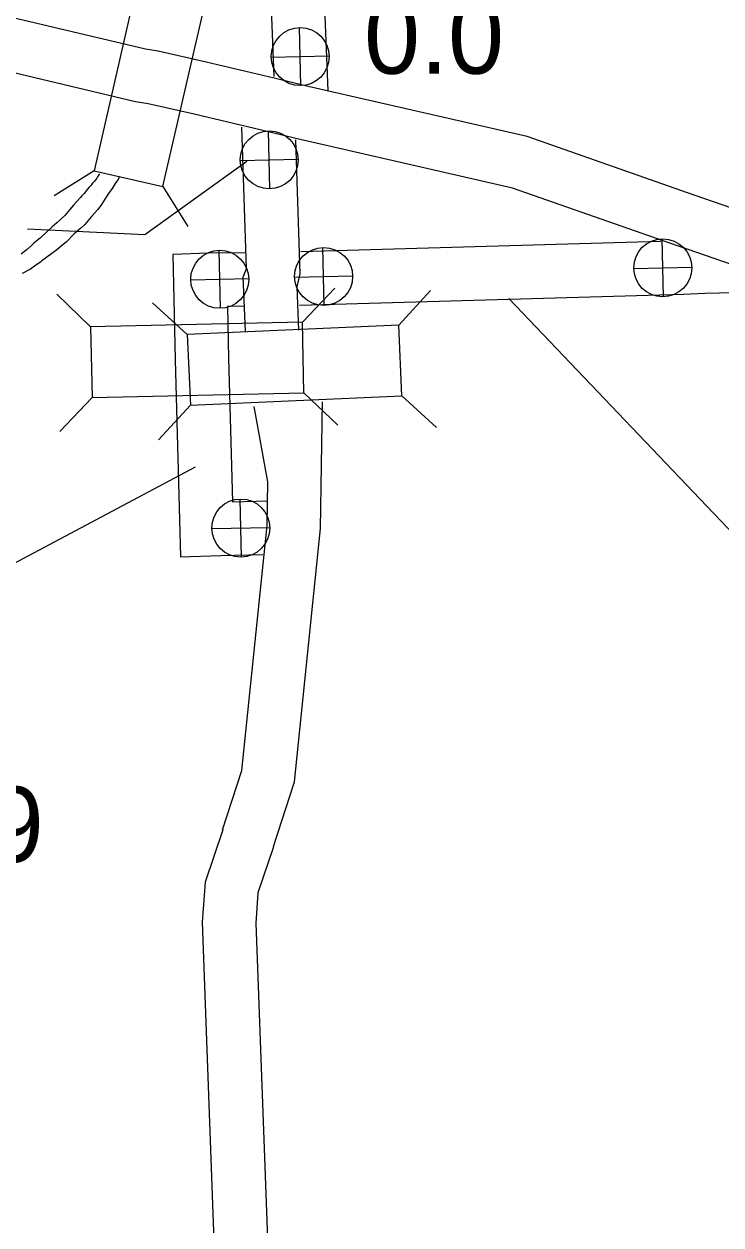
# Model space of a CAD drawing. Extents: x -939622 to -934222, y 1383701 to 1385301.
# Drawn here: x -935697.47 to -935685.74, y 1384444.62 to 1384464.83 of the extents above; entities that cross this region are included whole.
import ezdxf

# ---------------------------------------------------------------- set-up
doc = ezdxf.new("R2010")
doc.units = 0
for name, color, linetype in [('Level 10', 7, 'Continuous'), ('Level 15', 7, 'Continuous'), ('Level 20', 7, 'Continuous'), ('Level 22', 7, 'Continuous'), ('Level 25', 7, 'Continuous'), ('Level 26', 7, 'Continuous'), ('Level 27', 7, 'Continuous'), ('Level 9', 7, 'Continuous')]:
    doc.layers.add(name, color=color, linetype=linetype)

msp = doc.modelspace()

# ---------------------------------------------------------------- linework, layer by layer
at = {"layer": 'Level 10'}
for points in [[(-935695.589, 1384470.267), (-935695.636, 1384470.088), (-935695.712, 1384469.659), (-935695.569, 1384468.899), (-935695.363, 1384468.357), (-935695.102, 1384467.692), (-935694.884, 1384467.417), (-935694.616, 1384467.137), (-935694.197, 1384466.818), (-935693.905, 1384466.697), (-935693.531, 1384466.627), (-935693.467, 1384466.591), (-935693.423, 1384466.544), (-935693.384, 1384466.47), (-935693.362, 1384466.378), (-935693.265, 1384463.945)], [(-935694.719, 1384470.037), (-935694.756, 1384469.895), (-935694.797, 1384469.664), (-935694.699, 1384469.144), (-935694.524, 1384468.681), (-935694.313, 1384468.145), (-935694.205, 1384468.009), (-935694.015, 1384467.811), (-935693.744, 1384467.604), (-935693.648, 1384467.564), (-935693.22, 1384467.485), (-935692.899, 1384467.305), (-935692.682, 1384467.066), (-935692.535, 1384466.79), (-935692.466, 1384466.501), (-935692.354, 1384463.704)], [(-935693.741, 1384459.657), (-935693.781, 1384460.573), (-935693.733, 1384460.679), (-935693.725, 1384460.714), (-935693.804, 1384463.094)], [(-935692.841, 1384459.677), (-935692.873, 1384460.403), (-935692.822, 1384460.626), (-935692.897, 1384462.88)], [(-935693.739, 1384460.978), (-935694.366, 1384460.97), (-935694.965, 1384460.951), (-935694.926, 1384459.182)], [(-935693.766, 1384460.078), (-935694.046, 1384460.074), (-935694.027, 1384459.202)], [(-935694.926, 1384459.179), (-935694.833, 1384455.862), (-935694.156, 1384455.884), (-935693.45, 1384455.902)], [(-935694.027, 1384459.205), (-935693.959, 1384456.789), (-935693.368, 1384456.804)], [(-935694.126, 1384451.266), (-935693.801, 1384452.264), (-935693.379, 1384456.392), (-935693.368, 1384457.124), (-935693.598, 1384458.394)], [(-935693.27, 1384450.988), (-935692.916, 1384452.077), (-935692.479, 1384456.339), (-935692.447, 1384458.468)], [(-935694.124, 1384451.27), (-935694.421, 1384450.386), (-935694.47, 1384449.715), (-935694.266, 1384444.202), (-935694.197, 1384442.183), (-935694.01, 1384436.299), (-935693.967, 1384428.311), (-935693.836, 1384424.124), (-935693.742, 1384420.31), (-935693.489, 1384412.392), (-935693.321, 1384401.142), (-935693.369, 1384400.044), (-935693.318, 1384399.479), (-935693.082, 1384397.906), (-935692.13, 1384396.305), (-935690.125, 1384393.212)], [(-935693.271, 1384450.984), (-935693.532, 1384450.208), (-935693.568, 1384449.7), (-935693.367, 1384444.234), (-935693.298, 1384442.213), (-935693.11, 1384436.316), (-935693.067, 1384428.328), (-935692.936, 1384424.149), (-935692.842, 1384420.335), (-935692.589, 1384412.413), (-935692.421, 1384401.129), (-935692.468, 1384400.065), (-935692.424, 1384399.587), (-935692.218, 1384398.214), (-935691.366, 1384396.78), (-935689.071, 1384393.241)]]:
    msp.add_lwpolyline(points, dxfattribs=at)
at = {"layer": 'Level 15'}
for points in [[(-935670.374, 1384460.864), (-935670.498, 1384460.823), (-935673.519, 1384459.968), (-935674.366, 1384459.822), (-935675.276, 1384459.798), (-935675.918, 1384459.842), (-935678.309, 1384460.215), (-935680.139, 1384460.519), (-935683.626, 1384461.096), (-935684.08, 1384461.221), (-935686.305, 1384461.988), (-935688.999, 1384462.933), (-935692.685, 1384463.775), (-935693.261, 1384463.918), (-935694.404, 1384464.186), (-935695.212, 1384464.372), (-935695.422, 1384464.404), (-935698.206, 1384465.063), (-935699.322, 1384465.282), (-935700.166, 1384465.341), (-935700.816, 1384465.311), (-935702.588, 1384465.15)], [(-935670.364, 1384459.926), (-935673.319, 1384459.089), (-935674.277, 1384458.924), (-935675.296, 1384458.897), (-935676.018, 1384458.947), (-935678.452, 1384459.326), (-935680.286, 1384459.631), (-935683.819, 1384460.216), (-935684.346, 1384460.36), (-935686.601, 1384461.138), (-935689.249, 1384462.066), (-935692.894, 1384462.899), (-935693.473, 1384463.043), (-935694.607, 1384463.309), (-935695.381, 1384463.487), (-935695.594, 1384463.52), (-935698.397, 1384464.183), (-935699.441, 1384464.388), (-935700.176, 1384464.44), (-935700.754, 1384464.412), (-935702.507, 1384464.254)], [(-935692.812, 1384460.998), (-935686.751, 1384461.171)], [(-935692.832, 1384460.097), (-935686.374, 1384460.282), (-935686.007, 1384460.297), (-935684.313, 1384460.338)]]:
    msp.add_lwpolyline(points, dxfattribs=at)
at = {"layer": 'Level 20'}
for p, q in [((-935695.491, 1384465.831), (-935696.289, 1384462.358)), ((-935695.131, 1384462.091), (-935694.333, 1384465.565)), ((-935696.289, 1384462.358), (-935696.961, 1384461.937)), ((-935696.289, 1384462.358), (-935695.131, 1384462.091)), ((-935695.131, 1384462.091), (-935694.711, 1384461.42)), ((-935692.784, 1384459.811), (-935692.236, 1384460.384)), ((-935691.161, 1384459.76), (-935690.626, 1384460.344)), ((-935696.347, 1384459.733), (-935696.919, 1384460.281)), ((-935694.722, 1384459.603), (-935695.306, 1384460.138)), ((-935696.321, 1384458.545), (-935696.868, 1384457.973)), ((-935692.757, 1384458.624), (-935692.185, 1384458.076)), ((-935691.109, 1384458.573), (-935690.525, 1384458.038)), ((-935694.669, 1384458.416), (-935695.204, 1384457.832))]:
    msp.add_line(p, q, dxfattribs=at)
for points in [[(-935692.784, 1384459.811), (-935696.347, 1384459.733), (-935696.321, 1384458.545), (-935692.757, 1384458.624)], [(-935691.161, 1384459.76), (-935694.722, 1384459.603), (-935694.669, 1384458.416), (-935691.109, 1384458.573)]]:
    msp.add_lwpolyline(points, close=True, dxfattribs=at)
at = {"layer": 'Level 22'}
msp.add_line((-935689.307, 1384460.207), (-935683.817, 1384454.442), dxfattribs=at)
at = {"layer": 'Level 25'}
msp.add_lwpolyline([(-935693.72, 1384462.512), (-935695.436, 1384461.283), (-935697.41, 1384461.374)], dxfattribs=at)
at = {"layer": 'Level 26'}
for p, q in [((-935692.81, 1384463.79), (-935692.832, 1384464.767)), ((-935693.309, 1384464.267), (-935692.333, 1384464.29)), ((-935693.33, 1384462.053), (-935693.353, 1384463.03)), ((-935693.83, 1384462.53), (-935692.854, 1384462.553)), ((-935686.708, 1384460.237), (-935686.731, 1384461.214)), ((-935694.164, 1384460.044), (-935694.187, 1384461.02)), ((-935692.415, 1384460.092), (-935692.438, 1384461.068)), ((-935687.208, 1384460.714), (-935686.231, 1384460.737)), ((-935694.664, 1384460.521), (-935693.687, 1384460.543)), ((-935692.914, 1384460.569), (-935691.938, 1384460.591)), ((-935693.808, 1384455.859), (-935693.831, 1384456.835)), ((-935694.308, 1384456.336), (-935693.331, 1384456.358))]:
    msp.add_line(p, q, dxfattribs=at)
for centre in [(-935692.821, 1384464.279), (-935693.342, 1384462.542), (-935686.719, 1384460.725), (-935694.175, 1384460.532), (-935692.426, 1384460.58), (-935693.82, 1384456.347)]:
    msp.add_circle(centre, 0.488, dxfattribs=at)
at = {"layer": 'Level 27'}
msp.add_line((-935697.953, 1384455.585), (-935694.582, 1384457.377), dxfattribs=at)
at = {"layer": 'Level 9'}
for points in [[(-935696.198, 1384462.307), (-935696.233, 1384462.256), (-935696.244, 1384462.234), (-935696.261, 1384462.213), (-935696.29, 1384462.179), (-935696.316, 1384462.151), (-935696.328, 1384462.135), (-935696.345, 1384462.111), (-935696.374, 1384462.08), (-935696.406, 1384462.043), (-935696.434, 1384462.006), (-935696.457, 1384461.978), (-935696.495, 1384461.937), (-935696.518, 1384461.91), (-935696.59, 1384461.829), (-935696.636, 1384461.779), (-935696.7, 1384461.705), (-935696.783, 1384461.603), (-935696.917, 1384461.484), (-935696.993, 1384461.413), (-935697.077, 1384461.338), (-935697.193, 1384461.228), (-935697.301, 1384461.138), (-935697.345, 1384461.1), (-935697.418, 1384461.035), (-935697.458, 1384461), (-935697.514, 1384460.956)], [(-935695.862, 1384462.258), (-935695.89, 1384462.207), (-935695.932, 1384462.142), (-935695.984, 1384462.062), (-935696.047, 1384461.973), (-935696.106, 1384461.878), (-935696.163, 1384461.792), (-935696.229, 1384461.705), (-935696.334, 1384461.591), (-935696.443, 1384461.452), (-935696.513, 1384461.395), (-935696.623, 1384461.298), (-935696.754, 1384461.164), (-935696.841, 1384461.092), (-935696.914, 1384461.03), (-935697.166, 1384460.844), (-935697.189, 1384460.819), (-935697.268, 1384460.772), (-935697.362, 1384460.705), (-935697.5, 1384460.632)]]:
    msp.add_lwpolyline(points, dxfattribs=at)

# ---------------------------------------------------------------- texts
at = {"layer": 'Level 25'}
for s, p in [('0.0', (-935691.746, 1384463.991)), ('0.89', (-935700.434, 1384450.727))]:
    msp.add_text(s, height=1.2672, dxfattribs=at).set_placement(p)

doc.saveas('drawing.dxf')
